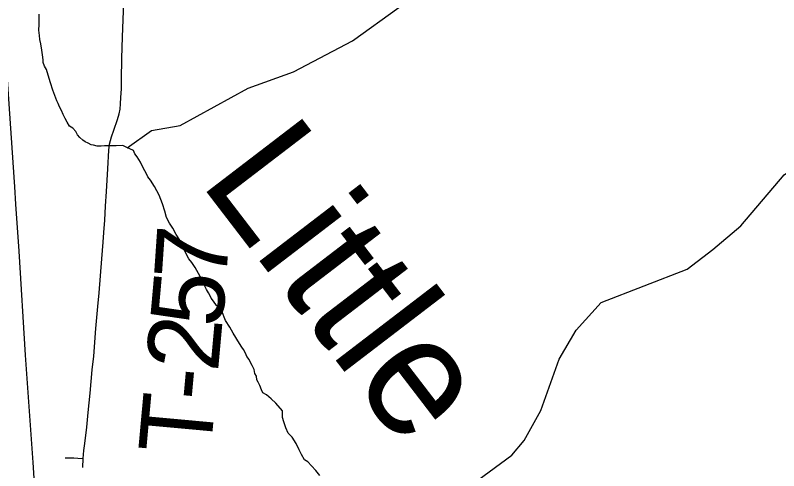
# Model space of a CAD drawing. Extents: x 1410790 to 1770854, y 448063 to 770588.
# Drawn here: x 1518387 to 1521556, y 611284 to 613176 of the extents above; entities that cross this region are included whole.
import ezdxf

# ---------------------------------------------------------------- set-up
doc = ezdxf.new("R2010")
doc.units = 0
for name, color, linetype in [('GM_X_Interstate_Route', 7, 'Continuous'), ('GM_X_Minor_River', 7, 'Continuous'), ('GM_X_Minor_River_Text', 7, 'Continuous'), ('GM_X_Township_Road', 7, 'Continuous'), ('GM_X_Township_Road_Text', 7, 'Continuous')]:
    doc.layers.add(name, color=color, linetype=linetype)

msp = doc.modelspace()

# ---------------------------------------------------------------- linework, layer by layer
at = {"layer": 'GM_X_Interstate_Route'}
msp.add_lwpolyline([(1518478.2, 611056.4), (1518460.5, 611318.1), (1518429.3, 611763.2), (1518403, 612195.4), (1518389.4, 612391.7), (1518384.3, 612463.7), (1518353.9, 612908.8), (1518335.5, 613183.7), (1518325.6, 613340.9), (1518321.3, 613409.6), (1518275.5, 614090.4), (1518241.7, 614604.3), (1518213, 615019.9), (1518195.7, 615295), (1518184.5, 615511.4), (1518178.2, 615711.5), (1518174, 615993.7), (1518174.3, 616171), (1518178.9, 616374.6), (1518195.7, 616753.6)], dxfattribs=at)
at = {"layer": 'GM_X_Minor_River'}
for points in [[(1518851.6, 612625.3), (1518951.9, 612696.9), (1519070.5, 612718.4), (1519353.9, 612872.8), (1519541.4, 612940.9), (1519786.3, 613070), (1519979.2, 613208.3), (1520106.1, 613354), (1520306, 613540.3), (1520551.4, 613699.5), (1520726.7, 613753.9), (1521181.5, 613762.1), (1521342.5, 613800.7), (1521506.9, 613915.5), (1521627.3, 614029.3), (1521692.1, 614070), (1521809.6, 614139.7), (1521948, 614255.1), (1522469.6, 614821.7), (1522526.8, 614878.7)], [(1518667.3, 612656.3), (1518655.4, 612668.4), (1518645.5, 612678.5), (1518637.6, 612692.7), (1518625.7, 612706.8), (1518611.8, 612715), (1518601.9, 612731.2), (1518594.1, 612747.3), (1518586.2, 612763.4), (1518578.3, 612779.5), (1518570.5, 612795.7), (1518564.6, 612809.8), (1518558.7, 612819.9), (1518543, 612864.2), (1518533.3, 612894.4), (1518523.6, 612926.5), (1518515.8, 612950.7), (1518507.9, 612964.8), (1518502, 612978.9), (1518502.1, 612991), (1518500.3, 613011), (1518496.5, 613031.2), (1518492.7, 613057.3), (1518488.8, 613075.4), (1518487, 613091.4), (1518485.2, 613113.5), (1518485.4, 613137.6), (1518485.6, 613159.7), (1518485.8, 613179.7)], [(1519650.3, 611264.1), (1519634.4, 611284.3), (1519616.6, 611304.6), (1519600.7, 611320.8), (1519586.8, 611329), (1519574.9, 611351.2), (1519565.1, 611371.3), (1519553.3, 611397.5), (1519535.5, 611423.8), (1519519.7, 611440), (1519509.9, 611462.1), (1519502.1, 611486.3), (1519496.2, 611504.4), (1519496.3, 611514.4), (1519496.5, 611532.5), (1519468.7, 611564.8), (1519448.8, 611583.1), (1519429, 611599.4), (1519415, 611607.5), (1519409.1, 611619.6), (1519401.3, 611637.8), (1519395.4, 611651.8), (1519389.5, 611661.9), (1519387.6, 611676), (1519381.7, 611688.1), (1519377.8, 611704.2), (1519370, 611720.3), (1519364, 611730.4), (1519358.2, 611746.5), (1519348.3, 611758.7), (1519342.4, 611772.8), (1519334.5, 611786.9), (1519326.6, 611797), (1519310.8, 611823.2), (1519302.9, 611837.3), (1519291.1, 611855.5), (1519277.2, 611879.7), (1519259.5, 611908), (1519243.8, 611946.3), (1519222, 611970.6), (1519210.1, 611988.7), (1519200.2, 612000.9), (1519194.3, 612013), (1519188.4, 612023.1), (1519180.5, 612037.2), (1519172.7, 612053.3), (1519160.9, 612077.5), (1519147.1, 612103.7), (1519133.3, 612127.9), (1519119.4, 612148.1), (1519107.6, 612164.3), (1519099.7, 612176.4), (1519095.7, 612186.5), (1519089.8, 612198.6), (1519082, 612216.7), (1519070.2, 612240.9), (1519054.4, 612265.1), (1519040.6, 612291.4), (1519026.8, 612311.6), (1519015, 612335.8), (1519007.2, 612361.9), (1518997.4, 612392.1), (1518983.7, 612428.4), (1518964, 612464.7), (1518948.3, 612490.9), (1518936.4, 612505.1), (1518930.5, 612519.2), (1518918.6, 612539.4), (1518906.9, 612565.5), (1518893, 612587.8), (1518883.1, 612599.9), (1518877.3, 612614), (1518849.3, 612626.3), (1518833.4, 612634.5), (1518805.3, 612632.8), (1518785.3, 612633), (1518767.3, 612633.2), (1518757.3, 612633.3), (1518743.2, 612631.4), (1518727.2, 612631.6), (1518711.2, 612635.8), (1518701.2, 612637.9), (1518689.3, 612644), (1518677.3, 612650.1), (1518667.3, 612656.3)], [(1519803.2, 610928.8), (1519906.9, 610997.2), (1520092.9, 611087.4), (1520448.4, 611348.5), (1520499.6, 611409.5), (1520568.1, 611534.4), (1520644.3, 611747.4), (1520714.7, 611868.3), (1520819, 611982.3), (1521176.2, 612121), (1521281.9, 612203), (1521397.9, 612300.8), (1521578.3, 612513.5), (1521683.8, 612587.5)]]:
    msp.add_lwpolyline(points, dxfattribs=at)
at = {"layer": 'GM_X_Township_Road'}
for points in [[(1518668.9, 611334.2), (1518672, 611368.4), (1518676, 611396.6), (1518684.3, 611465.2), (1518690, 611525.2), (1518697, 611605.4), (1518705.5, 611702.4), (1518712.2, 611759.8), (1518720.8, 611874.7), (1518730.1, 611965.7), (1518735.5, 612022.9), (1518746.6, 612163.9), (1518752.1, 612232.6), (1518754.6, 612273.9), (1518758, 612324.3), (1518761.5, 612382.2), (1518764.9, 612443.3), (1518770.4, 612537.5), (1518775.6, 612614.7), (1518778.4, 612640.9), (1518785.6, 612670.6), (1518795.6, 612698.5), (1518810.8, 612742), (1518818, 612766.1), (1518821.5, 612786.1), (1518823.9, 612808.2), (1518825.6, 612834), (1518827.7, 612869.6), (1518827.8, 612909.4), (1518829.7, 612996.6), (1518831.6, 613085.6), (1518837.9, 613229)], [(1518594.2, 611337.9), (1518613.8, 611337.2), (1518629.8, 611336.8), (1518645.9, 611335.9), (1518668.9, 611334.2)], [(1518667.7, 611297), (1518668.9, 611334.2)]]:
    msp.add_lwpolyline(points, dxfattribs=at)

# ---------------------------------------------------------------- texts
at = {"layer": 'GM_X_Minor_River_Text'}
msp.add_text('Little', height=499.99, rotation=307.4555, dxfattribs=at).set_placement((1519147.3, 612485))
at = {"layer": 'GM_X_Township_Road_Text'}
for s, rotation, p in [('7', 86.0725, (1519261.3, 612065.7)), ('5', 84.9288, (1519244.5, 611875.1)), ('2', 84.8157, (1519227.7, 611690.4)), ('-', 84.7819, (1519216.5, 611567.5)), ('T', 84.7815, (1519196.1, 611344))]:
    msp.add_text(s, height=300, rotation=rotation, dxfattribs=at).set_placement(p)

doc.saveas('drawing.dxf')
